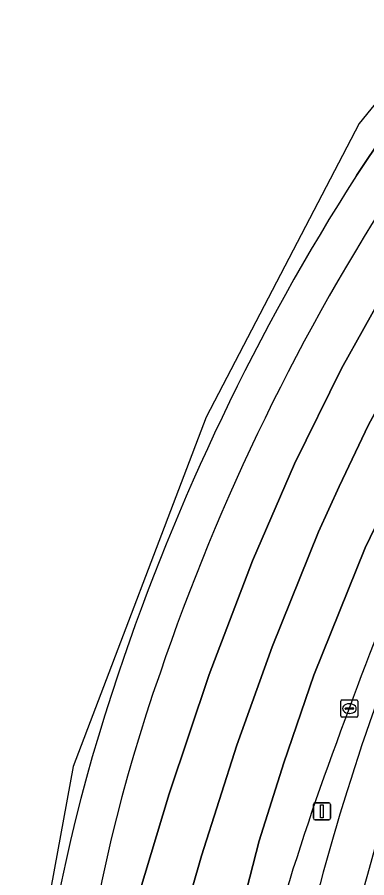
# Model space of a CAD drawing. Extents: x 160675 to 161153, y 383241 to 383714.
# Drawn here: x 160675.32 to 160695.61, y 383533.4 to 383583.3 of the extents above; entities that cross this region are included whole.
import ezdxf

# ---------------------------------------------------------------- set-up
doc = ezdxf.new("R2010")
doc.units = 0
for name, color, linetype in [('IMGEO_Berm_open', 7, 'Continuous'), ('IMGEO_Fietspad_gesloten', 7, 'Continuous'), ('IMGEO_Kolk', 7, 'Continuous'), ('IMGEO_Lichtmast', 7, 'Continuous'), ('IMGEO_Rijbaan_lokaal_gesloten', 7, 'Continuous'), ('IMGEO_Voetpad_open', 7, 'Continuous')]:
    doc.layers.add(name, color=color, linetype=linetype)

msp = doc.modelspace()

# ---------------------------------------------------------------- linework, layer by layer
at = {"layer": 'IMGEO_Berm_open'}
msp.add_lwpolyline([(160718.729, 383604.358), (160702.452, 383584.824), (160701.217, 383583.225), (160700.015, 383581.605), (160695.008, 383574.126)], dxfattribs=at)
for centre, radius, start, end in [((160804.933, 383503.826), 130.482, 147.39977, 161.50751), ((160804.362, 383504.18), 127.549, 146.82685, 161.20972), ((160810.136, 383501.829), 122.732, 150.22022, 160.29522), ((160830.886, 383495.869), 142.908, 155.6296, 173.65091), ((160775.631, 383512.902), 99.817, 161.11345, 184.15236), ((160775.752, 383512.9), 97.66, 160.64672, 184.10411), ((160845.62, 383485.049), 161.841, 158.93806, 166.92747)]:
    msp.add_arc(centre, radius, start, end, dxfattribs=at)
at = {"layer": 'IMGEO_Fietspad_gesloten'}
for centre, radius, start, end in [((160830.886, 383495.869), 142.908, 155.6296, 173.65091), ((160839.463, 383494.069), 149.155, 163.61031, 177.72109)]:
    msp.add_arc(centre, radius, start, end, dxfattribs=at)
at = {"layer": 'IMGEO_Kolk'}
for p, q in [((160694.096, 383542.785), (160694.096, 383543.637)), ((160694.171, 383543.711), (160695.023, 383543.711)), ((160694.355, 383543.205), (160694.355, 383543.217)), ((160694.398, 383543.254), (160694.796, 383543.254)), ((160694.584, 383543.491), (160694.609, 383543.491)), ((160694.839, 383543.217), (160694.839, 383543.205)), ((160695.097, 383543.637), (160695.097, 383542.785)), ((160694.793, 383543.168), (160694.395, 383543.168)), ((160694.607, 383542.931), (160694.582, 383542.931)), ((160695.023, 383542.711), (160694.171, 383542.711))]:
    msp.add_line(p, q, dxfattribs=at)
for points in [[(160694.096, 383542.785), (160694.096, 383543.637)], [(160694.171, 383543.711), (160695.023, 383543.711)], [(160695.097, 383543.637), (160695.097, 383542.785)], [(160695.023, 383542.711), (160694.171, 383542.711)]]:
    msp.add_lwpolyline(points, dxfattribs=at)
for centre, radius, start, end in [((160694.173, 383543.635), 0.0765, 91.552, 178.448), ((160694.173, 383543.635), 0.0765, 91.552, 178.448), ((160694.395, 383543.214), 0.0403, 85.8775, 175.7526), ((160694.8, 383543.216), 0.0386, 1.7309, 96.639), ((160695.021, 383543.635), 0.0765, 1.552, 88.448), ((160695.021, 383543.635), 0.0765, 1.552, 88.448), ((160694.173, 383542.787), 0.0765, 181.552, 268.448), ((160694.173, 383542.787), 0.0765, 181.552, 268.448), ((160694.392, 383543.204), 0.0366, 178.938, 274.7102), ((160694.796, 383543.211), 0.043, 264.8664, 352.4533), ((160695.021, 383542.787), 0.0765, 271.552, 358.448), ((160695.021, 383542.787), 0.0765, 271.552, 358.448)]:
    msp.add_arc(centre, radius, start, end, dxfattribs=at)
for centre, major_axis, ratio, start_param, end_param in [((160694.583, 383543.211), (-0.387, 0.002), 0.722429, 4.712389, 7.853982), ((160694.608, 383543.211), (-0.39, 0.002), 0.717154, 1.570796, 4.712389)]:
    msp.add_ellipse(centre, major_axis=major_axis, ratio=ratio, start_param=start_param, end_param=end_param, dxfattribs=at)
at = {"layer": 'IMGEO_Lichtmast'}
for p, q in [((160692.611, 383537.754), (160693.401, 383537.754)), ((160693.401, 383537.754), (160692.611, 383537.754)), ((160692.511, 383536.854), (160692.511, 383537.654)), ((160692.511, 383537.654), (160692.511, 383536.854)), ((160693.501, 383537.654), (160693.501, 383536.854)), ((160693.501, 383536.854), (160693.501, 383537.654)), ((160693.401, 383536.754), (160692.611, 383536.754)), ((160692.611, 383536.754), (160693.401, 383536.754))]:
    msp.add_line(p, q, dxfattribs=at)
msp.add_lwpolyline([(160692.931, 383537.629), (160693.081, 383537.629), (160693.081, 383536.879), (160692.931, 383536.879), (160692.931, 383537.629)], dxfattribs=at)
for centre, start, end in [((160692.611, 383537.654), 90, 180), ((160692.611, 383537.654), 90, 180), ((160693.401, 383537.654), 0, 90), ((160693.401, 383537.654), 360, 90), ((160692.611, 383536.854), 180, 270), ((160692.611, 383536.854), 180, 270), ((160693.401, 383536.854), 270, 0), ((160693.401, 383536.854), 270, 0)]:
    msp.add_arc(centre, 0.1, start, end, dxfattribs=at)
at = {"layer": 'IMGEO_Rijbaan_lokaal_gesloten'}
for points in [[(160695.008, 383574.126), (160700.015, 383581.605), (160701.217, 383583.225), (160702.452, 383584.824), (160718.729, 383604.358), (160717.907, 383605.036), (160709.688, 383595.022), (160696.528, 383578.802), (160695.17, 383577.128), (160686.295, 383560.103), (160678.578, 383539.845), (160675.636, 383523.856), (160675.457, 383514.427), (160675.323, 383507.364), (160681.062, 383461.517), (160687.429, 383392.401), (160690.846, 383309.913), (160690.823, 383309.426)], [(160678.343, 383505.911), (160678.616, 383502.924), (160678.873, 383508.063), (160679.388, 383515.338), (160679.874, 383520.258), (160680.501, 383524.333), (160681.16, 383527.53), (160682.371, 383532.368), (160684.145, 383538.275), (160686.454, 383545.185), (160688.975, 383551.769), (160691.409, 383557.397), (160694.147, 383562.923), (160696.741, 383567.566), (160700.534, 383573.501), (160702.963, 383576.838), (160705.6, 383580.218), (160709.696, 383585.215), (160713.063, 383589.27), (160719.324, 383596.439), (160723.044, 383600.836)], [(160725.485, 383598.855), (160723.044, 383600.836), (160719.324, 383596.439), (160713.063, 383589.27), (160709.696, 383585.215), (160705.6, 383580.218), (160702.963, 383576.838), (160700.534, 383573.501), (160696.741, 383567.566), (160694.147, 383562.923), (160691.409, 383557.397), (160688.975, 383551.769), (160686.454, 383545.185), (160684.145, 383538.275), (160682.371, 383532.368), (160681.16, 383527.53), (160680.501, 383524.333), (160679.874, 383520.258), (160679.388, 383515.338), (160678.873, 383508.063), (160678.616, 383502.924)], [(160685.454, 383532.715), (160686.021, 383534.678), (160688.067, 383541.099), (160690.125, 383546.785), (160692.81, 383553.46), (160693.996, 383556.078), (160695.715, 383559.665), (160698.57, 383564.917), (160700.214, 383567.717), (160701.75, 383570.142), (160704.599, 383574.336), (160706.977, 383577.606), (160709.977, 383581.462), (160714.314, 383586.666), (160720.291, 383593.191), (160725.485, 383598.855)], [(160729.825, 383595.333), (160727.682, 383597.073), (160717.292, 383585.599), (160710.987, 383578.024), (160707.499, 383573.354), (160704.487, 383569.021), (160701.37, 383563.93), (160698.475, 383558.64), (160695.509, 383552.532), (160692.543, 383545.152), (160690.79, 383540.075), (160689.355, 383535.536), (160687.563, 383528.543), (160686.35, 383522.561), (160685.459, 383515.912), (160684.867, 383507.93), (160684.757, 383502.656), (160684.835, 383499.113), (160684.974, 383496.66)], [(160714.314, 383586.666), (160709.977, 383581.462), (160706.977, 383577.606), (160704.599, 383574.336), (160701.75, 383570.142), (160700.214, 383567.717), (160698.57, 383564.917), (160695.715, 383559.665), (160693.996, 383556.078), (160692.81, 383553.46), (160690.125, 383546.785), (160688.067, 383541.099), (160686.021, 383534.678), (160685.454, 383532.715)], [(160687.563, 383528.543), (160689.355, 383535.536), (160690.79, 383540.075), (160692.543, 383545.152), (160695.509, 383552.532), (160698.475, 383558.64), (160701.37, 383563.93), (160704.487, 383569.021), (160707.499, 383573.354), (160710.987, 383578.024), (160717.292, 383585.599)]]:
    msp.add_lwpolyline(points, dxfattribs=at)
for centre, radius, start, end in [((160804.933, 383503.826), 130.482, 147.39977, 161.50751), ((160804.362, 383504.18), 127.549, 146.82685, 161.20972), ((160810.136, 383501.829), 122.732, 150.22022, 160.29522), ((160775.631, 383512.902), 99.817, 161.11345, 184.15236), ((160775.752, 383512.9), 97.66, 160.64672, 184.10411), ((160845.62, 383485.049), 161.841, 158.93806, 166.92747)]:
    msp.add_arc(centre, radius, start, end, dxfattribs=at)
at = {"layer": 'IMGEO_Voetpad_open'}
msp.add_arc((160839.463, 383494.069), 149.155, 163.61031, 177.72109, dxfattribs=at)

doc.saveas('drawing.dxf')
